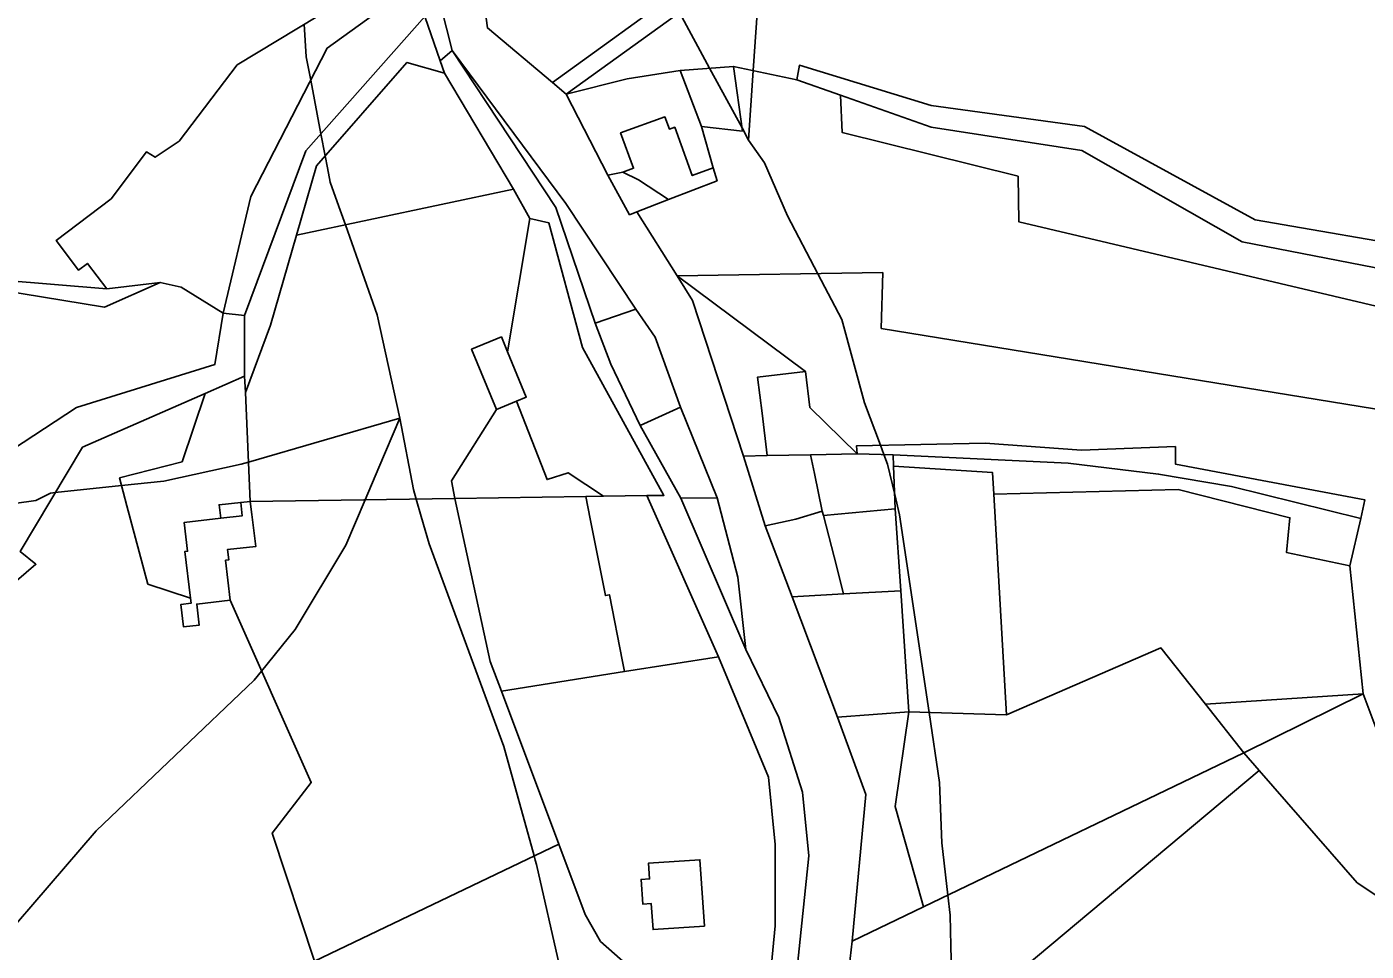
# Model space of a CAD drawing. Extents: x -477304 to -465429, y -1159113 to -1149210.
# Drawn here: x -472357.9 to -472121.7, y -1156310.8 to -1156147.8 of the extents above; entities that cross this region are included whole.
import ezdxf

# ---------------------------------------------------------------- set-up
doc = ezdxf.new("R2010")
doc.units = 0
for name, color, linetype in [('BPEJ_s', 7, 'Continuous'), ('orna_s', 7, 'Continuous'), ('ostatni_s', 7, 'Continuous'), ('PUPFL_s', 7, 'Continuous'), ('trav_porost_s', 7, 'Continuous'), ('voda_s', 7, 'Continuous'), ('zahrada_s', 7, 'Continuous')]:
    doc.layers.add(name, color=color, linetype=linetype)

msp = doc.modelspace()

# ---------------------------------------------------------------- linework, layer by layer
at = {"layer": 'BPEJ_s'}
for points in [[(-472228.89, -1156141.99), (-472229.8, -1156155.51), (-472230.62, -1156167.75), (-472231.79, -1156165.6), (-472237.5, -1156155.08), (-472242.84, -1156145.24)], [(-472194.14, -1156328.21), (-472194.42, -1156325.87), (-472194.64, -1156324.04), (-472194.95, -1156309.89), (-472195.07, -1156304.47), (-472195.48, -1156300.94), (-472196.56, -1156291.71), (-472196.98, -1156281.08), (-472198.82, -1156268.72), (-472204, -1156233.86), (-472204.86, -1156230.24), (-472206.13, -1156224.93), (-472206.77, -1156223.2), (-472207.38, -1156221.58), (-472210.17, -1156214.09), (-472214.21, -1156199.41), (-472218.44, -1156191.32), (-472223.78, -1156181.12), (-472227.82, -1156171.76), (-472230.62, -1156167.75), (-472229.8, -1156155.51), (-472228.89, -1156141.99)], [(-472242.84, -1156145.24), (-472237.5, -1156155.08), (-472231.79, -1156165.6), (-472230.62, -1156167.75), (-472227.82, -1156171.76), (-472223.78, -1156181.12), (-472218.44, -1156191.32), (-472214.21, -1156199.41), (-472210.17, -1156214.09), (-472207.38, -1156221.58), (-472206.77, -1156223.2), (-472206.13, -1156224.93), (-472204.86, -1156230.24), (-472204, -1156233.86), (-472198.82, -1156268.72), (-472196.98, -1156281.08), (-472196.56, -1156291.71), (-472195.48, -1156300.94), (-472195.07, -1156304.47), (-472194.95, -1156309.89), (-472194.64, -1156324.04)], [(-472308.96, -1156147.31), (-472308.64, -1156153.05), (-472307.84, -1156157.2), (-472306.02, -1156166.63), (-472305.27, -1156170.54), (-472304.87, -1156172.64), (-472304.39, -1156175.17), (-472302.86, -1156179.47), (-472301.71, -1156182.7), (-472296.09, -1156198.56), (-472292.12, -1156216.79), (-472318.81, -1156224.55), (-472320.12, -1156224.93), (-472333.73, -1156227.91), (-472341.18, -1156228.7), (-472352.86, -1156229.94), (-472353.73, -1156230.04), (-472356.28, -1156231.31), (-472367.65, -1156232.92)], [(-472257.25, -1156374.01), (-472257.17, -1156370.83), (-472258.45, -1156360.19), (-472258.45, -1156353.39), (-472263.98, -1156313.41), (-472268.02, -1156295.54), (-472268.23, -1156294.78), (-472268.44, -1156293.99), (-472273.76, -1156274.7), (-472286.94, -1156238.97), (-472288.34, -1156234.14), (-472289.23, -1156231.07), (-472289.71, -1156229.4), (-472292.12, -1156216.79), (-472296.09, -1156198.56), (-472301.71, -1156182.7), (-472302.86, -1156179.47), (-472304.39, -1156175.17), (-472304.87, -1156172.64), (-472305.27, -1156170.54), (-472306.02, -1156166.63), (-472307.84, -1156157.2), (-472308.64, -1156153.05), (-472308.96, -1156147.31)], [(-472367.65, -1156232.92), (-472356.28, -1156231.31), (-472353.73, -1156230.04), (-472352.86, -1156229.94), (-472341.18, -1156228.7), (-472333.73, -1156227.91), (-472320.12, -1156224.93), (-472318.81, -1156224.55), (-472292.12, -1156216.79), (-472295.81, -1156225.48), (-472298.24, -1156231.2), (-472301.62, -1156239.18), (-472310.55, -1156254.07), (-472316.49, -1156261.4), (-472317.78, -1156263), (-472345.64, -1156289.59), (-472362.26, -1156308.89)], [(-472310.55, -1156254.07), (-472301.62, -1156239.18), (-472298.24, -1156231.2), (-472295.81, -1156225.48), (-472292.12, -1156216.79), (-472289.71, -1156229.4), (-472289.23, -1156231.07), (-472288.34, -1156234.14), (-472286.94, -1156238.97), (-472273.76, -1156274.7), (-472268.44, -1156293.99), (-472268.23, -1156294.78), (-472268.02, -1156295.54), (-472263.98, -1156313.41), (-472258.45, -1156353.39), (-472258.45, -1156360.19), (-472257.17, -1156370.83), (-472257.25, -1156374.01), (-472257.38, -1156379.34), (-472255.68, -1156390.82), (-472255.26, -1156401.88), (-472250.58, -1156424.42)], [(-472333.31, -1156412.09), (-472337.99, -1156393.37), (-472338.59, -1156388.55), (-472338.84, -1156386.57), (-472341.39, -1156379.76), (-472347.58, -1156354.19), (-472347.77, -1156353.39), (-472354.36, -1156337.23), (-472354.77, -1156335.4), (-472355.6, -1156331.74), (-472356.28, -1156328.72), (-472362.26, -1156308.89), (-472345.64, -1156289.59), (-472317.78, -1156263), (-472316.49, -1156261.4), (-472310.55, -1156254.07)]]:
    msp.add_lwpolyline(points, dxfattribs=at)
at = {"layer": 'orna_s'}
for points in [[(-472306.6, -1156145.88), (-472320.77, -1156154.46), (-472331.03, -1156167.92), (-472335.26, -1156170.79), (-472336.81, -1156169.85), (-472343.02, -1156178.12), (-472352.73, -1156185.49), (-472348.77, -1156190.71), (-472347.2, -1156189.52), (-472343.8, -1156193.97), (-472362.25, -1156192.44), (-472369.7, -1156193.25), (-472394.23, -1156181.54), (-472400.57, -1156179.39), (-472417.89, -1156173.24), (-472443.37, -1156175.24), (-472450.31, -1156156.23), (-472446.05, -1156145.32)], [(-472371.2, -1156255.39), (-472356.29, -1156242.56), (-472359.07, -1156240.29), (-472348.05, -1156221.92), (-472326.46, -1156212.48), (-472330.5, -1156224.48), (-472341.54, -1156227.33), (-472340.26, -1156232.27), (-472336.52, -1156246.05), (-472329.03, -1156248.57), (-472328.92, -1156249.45), (-472330.71, -1156249.66), (-472330.25, -1156253.63), (-472327.49, -1156253.31), (-472327.92, -1156249.6), (-472322.03, -1156248.92), (-472307.75, -1156281.07), (-472314.65, -1156289.97), (-472307.14, -1156312.56), (-472357.81, -1156336.86), (-472359.78, -1156330.55)]]:
    msp.add_lwpolyline(points, dxfattribs=at)
msp.add_lwpolyline([(-472202.38, -1156268.61), (-472203.8, -1156247.26), (-472204.76, -1156232.79), (-472205.07, -1156225.25), (-472187.65, -1156226.38), (-472187.4, -1156230.19), (-472185.14, -1156269.14)], close=True, dxfattribs=at)
at = {"layer": 'ostatni_s'}
for points in [[(-472211.54, -1156091.07), (-472206.7, -1156083.02), (-472196.59, -1156056.15), (-472184.39, -1156034.93), (-472182.82, -1156037.77), (-472193.54, -1156057.04), (-472203.86, -1156084.21), (-472211.53, -1156097.91), (-472238.87, -1156142.37), (-472262.78, -1156159.67), (-472265.21, -1156157.62), (-472241.27, -1156140.27), (-472235.52, -1156131.7)], [(-472323.27, -1156198.26), (-472330.69, -1156193.68), (-472334.36, -1156192.87), (-472343.8, -1156193.97), (-472347.2, -1156189.52), (-472348.77, -1156190.71), (-472352.73, -1156185.49), (-472343.02, -1156178.12), (-472336.81, -1156169.85), (-472335.26, -1156170.79), (-472331.03, -1156167.92), (-472320.77, -1156154.46), (-472306.6, -1156145.88), (-472289.55, -1156137.82), (-472289.6, -1156140.42), (-472304.93, -1156151.54), (-472318.38, -1156177.7)], [(-472308.72, -1156169.67), (-472319.53, -1156198.72), (-472323.27, -1156198.26), (-472318.38, -1156177.7), (-472304.93, -1156151.54), (-472289.6, -1156140.42), (-472287.7, -1156145.96)], [(-472310.35, -1156184.54), (-472314.95, -1156200.41), (-472319.35, -1156212.27), (-472319.48, -1156209.42), (-472319.53, -1156198.72), (-472308.72, -1156169.67), (-472287.7, -1156145.96), (-472285.02, -1156153.77), (-472284.27, -1156155.97), (-472290.86, -1156154.06), (-472306.79, -1156172.28)], [(-472183.01, -1156182.15), (-472183.12, -1156174.15), (-472214.12, -1156166.44), (-472214.41, -1156159.85), (-472198.47, -1156165.46), (-472171.89, -1156169.59), (-472143.61, -1156185.7), (-472111.86, -1156191.88), (-472085, -1156192.33), (-472084.84, -1156197.79), (-472094.34, -1156196.36), (-472111.77, -1156198.98)], [(-472250.92, -1156172.74), (-472253.19, -1156166.5), (-472245.39, -1156163.66), (-472244.6, -1156165.82), (-472243.66, -1156165.48), (-472240.55, -1156174.03), (-472236.85, -1156172.68), (-472236.2, -1156174.94), (-472244.73, -1156178.26), (-472250.02, -1156174.74), (-472252.79, -1156173.42)], [(-472362.45, -1156194.22), (-472344.16, -1156197.23), (-472334.36, -1156192.87), (-472330.69, -1156193.68), (-472323.27, -1156198.26), (-472324.73, -1156207.32), (-472349.13, -1156214.9), (-472377.41, -1156233.43), (-472388.42, -1156198.16), (-472386.14, -1156197.01), (-472368.83, -1156195.18)], [(-472279.48, -1156204.66), (-472274.21, -1156202.48), (-472273.13, -1156205.09), (-472269.83, -1156213.09), (-472271.55, -1156213.8), (-472275.09, -1156215.27)], [(-472227.36, -1156223.4), (-472228.26, -1156215.93), (-472229.06, -1156209.55), (-472220.58, -1156208.58), (-472219.82, -1156214.92), (-472211.51, -1156223.09), (-472219.71, -1156223.25)], [(-472330.04, -1156240.32), (-472329.03, -1156248.57), (-472336.52, -1156246.05), (-472340.26, -1156232.27), (-472341.54, -1156227.33), (-472330.5, -1156224.48), (-472326.46, -1156212.48), (-472319.48, -1156209.42), (-472319.35, -1156212.27), (-472318.51, -1156231.5), (-472320.18, -1156231.67), (-472324, -1156232.07), (-472323.68, -1156234.44), (-472330.13, -1156235.19), (-472329.54, -1156240.26)], [(-472227.68, -1156235.78), (-472231.55, -1156223.48), (-472227.36, -1156223.4), (-472219.71, -1156223.25), (-472219.03, -1156226.54), (-472217.66, -1156233.2), (-472222.31, -1156234.6)], [(-472145.51, -1156228.85), (-472158.36, -1156226.66), (-472174.26, -1156224.75), (-472205.15, -1156223.24), (-472211.51, -1156223.09), (-472211.58, -1156221.66), (-472188.9, -1156221.21), (-472171.91, -1156222.42), (-472155.38, -1156221.81), (-472155.36, -1156224.93), (-472121.98, -1156231.21), (-472122.7, -1156234.5)], [(-472319.9, -1156234), (-472320.18, -1156231.67), (-472318.51, -1156231.5), (-472318.21, -1156233.8), (-472317.53, -1156239.46), (-472322.52, -1156239.99), (-472322.29, -1156241.8), (-472322.83, -1156241.87), (-472322.03, -1156248.92), (-472327.92, -1156249.6), (-472327.49, -1156253.31), (-472330.25, -1156253.63), (-472330.71, -1156249.66), (-472328.92, -1156249.45), (-472329.03, -1156248.57), (-472330.04, -1156240.32), (-472329.54, -1156240.26), (-472330.13, -1156235.19), (-472323.68, -1156234.44)], [(-472320.18, -1156231.67), (-472319.9, -1156234), (-472323.68, -1156234.44), (-472324, -1156232.07)], [(-472258.55, -1156234.53), (-472255.86, -1156248.08), (-472255.17, -1156247.95), (-472252.87, -1156259.73), (-472252.52, -1156261.51), (-472274.22, -1156264.94), (-472276.19, -1156259.69), (-472282.42, -1156230.97), (-472259.33, -1156230.63)], [(-472242.6, -1156230.89), (-472236.17, -1156230.88), (-472232.53, -1156244.82), (-472231.1, -1156257.62)], [(-472215.57, -1156241.23), (-472213.87, -1156247.8), (-472222.97, -1156248.29), (-472227.68, -1156235.78), (-472222.31, -1156234.6), (-472217.66, -1156233.2), (-472217.45, -1156233.97)], [(-472203.8, -1156247.26), (-472202.38, -1156268.61), (-472214.96, -1156269.53), (-472222.97, -1156248.29), (-472213.87, -1156247.8)], [(-472150.09, -1156267.25), (-472143.3, -1156275.85), (-472199.78, -1156303.01), (-472201.27, -1156297.75), (-472204.79, -1156285.3), (-472202.38, -1156268.61), (-472185.14, -1156269.14), (-472157.93, -1156257.31)], [(-472214.96, -1156269.53), (-472202.38, -1156268.61), (-472204.79, -1156285.3), (-472201.27, -1156297.75), (-472199.78, -1156303.01), (-472212.38, -1156309.07), (-472209.94, -1156283.2)], [(-472239.22, -1156294.67), (-472238.41, -1156306.38), (-472247.47, -1156307.01), (-472247.79, -1156302.41), (-472249.29, -1156302.51), (-472249.59, -1156298.16), (-472248.09, -1156298.05), (-472248.28, -1156295.3)]]:
    msp.add_lwpolyline(points, close=True, dxfattribs=at)
for points in [[(-472285.81, -1156140.34), (-472282.88, -1156151.98), (-472285.02, -1156153.77), (-472287.7, -1156145.96)], [(-472228.57, -1156333.91), (-472225.92, -1156306.34), (-472225.95, -1156292.02), (-472227.15, -1156280.11), (-472235.92, -1156258.89), (-472248.57, -1156230.47), (-472245.55, -1156230.42), (-472259.91, -1156204.36), (-472265.87, -1156182.33), (-472269.18, -1156181.57), (-472272.07, -1156176.4), (-472284.27, -1156155.97), (-472285.02, -1156153.77), (-472282.88, -1156151.98), (-472264.63, -1156179.67), (-472257.71, -1156200.06), (-472254.92, -1156207.25), (-472249.74, -1156218.07), (-472242.6, -1156230.89), (-472231.1, -1156257.62), (-472225.31, -1156269.61), (-472221.11, -1156282.75), (-472220, -1156293.97), (-472223.08, -1156323.37)], [(-472111.86, -1156191.88), (-472143.61, -1156185.7), (-472171.89, -1156169.59), (-472198.47, -1156165.46), (-472214.41, -1156159.85), (-472222.13, -1156157.13), (-472221.67, -1156154.55), (-472198.43, -1156161.66), (-472171.43, -1156165.36), (-472141.31, -1156181.8), (-472109.98, -1156187.25)], [(-472362.25, -1156192.44), (-472343.8, -1156193.97), (-472334.36, -1156192.87), (-472344.16, -1156197.23), (-472362.45, -1156194.22)]]:
    msp.add_lwpolyline(points, dxfattribs=at)
at = {"layer": 'PUPFL_s'}
for points in [[(-472356.29, -1156242.56), (-472371.2, -1156255.39), (-472367.36, -1156260.65), (-472374.52, -1156265.44), (-472378.86, -1156260.82), (-472381.06, -1156262.33), (-472385.43, -1156248.04), (-472381.81, -1156237.45), (-472381.32, -1156236.02), (-472377.41, -1156233.43), (-472349.13, -1156214.9), (-472324.73, -1156207.32), (-472323.27, -1156198.26), (-472319.53, -1156198.72), (-472319.48, -1156209.42), (-472326.46, -1156212.48), (-472348.05, -1156221.92), (-472359.07, -1156240.29)], [(-472186.59, -1156317.42), (-472182.78, -1156321.61), (-472192.47, -1156327.24), (-472203, -1156319.86), (-472213.24, -1156316.69), (-472212.38, -1156309.07), (-472199.78, -1156303.01), (-472143.3, -1156275.85), (-472140.63, -1156278.92)]]:
    msp.add_lwpolyline(points, close=True, dxfattribs=at)
at = {"layer": 'trav_porost_s'}
msp.add_lwpolyline([(-471905.71, -1156243.87), (-471970.47, -1156211.06), (-472001.71, -1156200.74), (-472056.81, -1156189.95), (-472074.01, -1156187.22), (-472109.98, -1156187.25), (-472141.31, -1156181.8), (-472171.43, -1156165.36), (-472198.43, -1156161.66), (-472221.67, -1156154.55), (-472222.13, -1156157.13), (-472233.32, -1156154.77), (-472242.72, -1156155.48), (-472252.06, -1156156.97), (-472262.78, -1156159.67), (-472238.87, -1156142.37)], dxfattribs=at)
for points in [[(-472262.83, -1156178.96), (-472250.5, -1156197.57), (-472257.71, -1156200.06), (-472264.63, -1156179.67), (-472282.88, -1156151.98)], [(-472306.79, -1156172.28), (-472290.86, -1156154.06), (-472284.27, -1156155.97), (-472272.07, -1156176.4), (-472310.35, -1156184.54)], [(-472243.23, -1156191.71), (-472250.33, -1156180.43), (-472244.73, -1156178.26), (-472236.2, -1156174.94), (-472236.85, -1156172.68), (-472238.94, -1156165.35), (-472231.71, -1156166.16), (-472233.32, -1156154.77), (-472222.13, -1156157.13), (-472214.41, -1156159.85), (-472214.12, -1156166.44), (-472183.12, -1156174.15), (-472183.01, -1156182.15), (-472111.77, -1156198.98), (-472094.34, -1156196.36), (-472084.84, -1156197.79), (-472084.18, -1156221.06), (-472207.24, -1156200.97), (-472206.98, -1156191.14)], [(-472242.72, -1156155.48), (-472233.32, -1156154.77), (-472231.71, -1156166.16), (-472238.94, -1156165.35)], [(-472240.55, -1156174.03), (-472243.66, -1156165.48), (-472244.6, -1156165.82), (-472245.39, -1156163.66), (-472253.19, -1156166.5), (-472250.92, -1156172.74), (-472252.79, -1156173.42), (-472255.45, -1156173.94), (-472262.78, -1156159.67), (-472252.06, -1156156.97), (-472242.72, -1156155.48), (-472238.94, -1156165.35), (-472236.85, -1156172.68)], [(-472272.07, -1156176.4), (-472269.18, -1156181.57), (-472273.13, -1156205.09), (-472274.21, -1156202.48), (-472279.48, -1156204.66), (-472275.09, -1156215.27), (-472283.03, -1156227.85), (-472282.42, -1156230.97), (-472318.51, -1156231.5), (-472319.35, -1156212.27), (-472314.95, -1156200.41), (-472310.35, -1156184.54)], [(-472188.9, -1156221.21), (-472211.58, -1156221.66), (-472211.51, -1156223.09), (-472219.82, -1156214.92), (-472220.58, -1156208.58), (-472243.23, -1156191.71), (-472206.98, -1156191.14), (-472207.24, -1156200.97), (-472084.18, -1156221.06), (-472080.16, -1156221.16), (-472078.05, -1156258.99), (-472070.84, -1156264.38), (-472101.31, -1156270.43), (-472119.29, -1156273.41), (-472122.3, -1156265.43), (-472124.61, -1156242.87), (-472122.7, -1156234.5), (-472121.98, -1156231.21), (-472155.36, -1156224.93), (-472155.38, -1156221.81), (-472171.91, -1156222.42)], [(-472243.23, -1156191.71), (-472220.58, -1156208.58), (-472229.06, -1156209.55), (-472228.26, -1156215.93), (-472227.36, -1156223.4), (-472231.55, -1156223.48), (-472240.51, -1156196.07)], [(-472254.92, -1156207.25), (-472257.71, -1156200.06), (-472250.5, -1156197.57), (-472247.1, -1156202.51), (-472242.64, -1156214.85), (-472249.74, -1156218.07)], [(-472259.33, -1156230.63), (-472282.42, -1156230.97), (-472283.03, -1156227.85), (-472275.09, -1156215.27), (-472271.55, -1156213.8), (-472266.16, -1156227.64), (-472262.46, -1156226.44), (-472256.23, -1156230.58)], [(-472236.17, -1156230.88), (-472242.6, -1156230.89), (-472249.74, -1156218.07), (-472242.64, -1156214.85)], [(-472135.8, -1156240.48), (-472135.19, -1156234.36), (-472154.92, -1156229.41), (-472187.4, -1156230.19), (-472187.65, -1156226.38), (-472205.07, -1156225.25), (-472205.15, -1156223.24), (-472174.26, -1156224.75), (-472158.36, -1156226.66), (-472145.51, -1156228.85), (-472122.7, -1156234.5), (-472124.61, -1156242.87)], [(-472122.3, -1156265.43), (-472150.09, -1156267.25), (-472157.93, -1156257.31), (-472185.14, -1156269.14), (-472187.4, -1156230.19), (-472154.92, -1156229.41), (-472135.19, -1156234.36), (-472135.8, -1156240.48), (-472124.61, -1156242.87)], [(-472322.03, -1156248.92), (-472322.83, -1156241.87), (-472322.29, -1156241.8), (-472322.52, -1156239.99), (-472317.53, -1156239.46), (-472318.21, -1156233.8), (-472318.51, -1156231.5), (-472282.42, -1156230.97), (-472276.19, -1156259.69), (-472274.22, -1156264.94), (-472264.1, -1156291.91), (-472307.14, -1156312.56), (-472314.65, -1156289.97), (-472307.75, -1156281.07)], [(-472143.3, -1156275.85), (-472150.09, -1156267.25), (-472122.3, -1156265.43)], [(-472140.63, -1156278.92), (-472143.3, -1156275.85), (-472122.3, -1156265.43), (-472119.29, -1156273.41), (-472107.15, -1156301.55), (-472113.73, -1156305.13), (-472123.34, -1156298.75)], [(-472094.31, -1156331.31), (-472096.55, -1156333.95), (-472094.38, -1156344.03), (-472114.1, -1156344.28), (-472122.59, -1156348.57), (-472138.5, -1156362.64), (-472142.35, -1156363.89), (-472167.26, -1156371.98), (-472183.24, -1156377.17), (-472182.49, -1156370.43), (-472193.54, -1156350.02), (-472196.04, -1156350.63), (-472200.59, -1156331.96), (-472192.47, -1156327.24), (-472182.78, -1156321.61), (-472186.59, -1156317.42), (-472140.63, -1156278.92), (-472123.34, -1156298.75), (-472113.73, -1156305.13), (-472107.15, -1156301.55)], [(-472264.1, -1156291.91), (-472259.43, -1156304.34), (-472256.73, -1156309.1), (-472228.57, -1156333.91), (-472228.78, -1156336.72), (-472229.67, -1156348.42), (-472235.74, -1156348.36), (-472236.32, -1156328.47), (-472239.17, -1156328.8), (-472254.57, -1156330.57), (-472257.56, -1156330.91), (-472249.63, -1156369.58), (-472255.99, -1156373.32), (-472296.41, -1156395.52), (-472328.61, -1156413.2), (-472352.01, -1156355.41), (-472297.86, -1156340.49), (-472307.14, -1156312.56)]]:
    msp.add_lwpolyline(points, close=True, dxfattribs=at)
at = {"layer": 'voda_s'}
for points in [[(-472279.1, -1156130.39), (-472276.67, -1156147.98), (-472265.21, -1156157.62), (-472262.78, -1156159.67), (-472255.45, -1156173.94), (-472251.61, -1156180.93), (-472250.33, -1156180.43), (-472243.23, -1156191.71), (-472240.51, -1156196.07), (-472231.55, -1156223.48), (-472227.68, -1156235.78), (-472222.97, -1156248.29), (-472214.96, -1156269.53), (-472209.94, -1156283.2), (-472212.38, -1156309.07), (-472213.24, -1156316.69), (-472214.35, -1156326.41), (-472206.35, -1156343.04), (-472207.13, -1156354.89), (-472194.14, -1156380.71), (-472188.93, -1156391.42), (-472188.62, -1156402.13), (-472188.46, -1156411.19)], [(-472262.83, -1156178.96), (-472282.88, -1156151.98), (-472285.81, -1156140.34)], [(-472202.46, -1156413.31), (-472195.78, -1156392.87), (-472214.25, -1156349.85), (-472223.08, -1156323.37), (-472220, -1156293.97), (-472221.11, -1156282.75), (-472225.31, -1156269.61), (-472231.1, -1156257.62), (-472232.53, -1156244.82), (-472236.17, -1156230.88), (-472242.64, -1156214.85), (-472247.1, -1156202.51), (-472250.5, -1156197.57), (-472262.83, -1156178.96)]]:
    msp.add_lwpolyline(points, dxfattribs=at)
at = {"layer": 'zahrada_s'}
for points in [[(-472243.66, -1156140.11), (-472243.72, -1156132.3), (-472243.73, -1156131.45), (-472235.52, -1156131.7), (-472241.27, -1156140.27), (-472265.21, -1156157.62), (-472276.67, -1156147.98), (-472279.1, -1156130.39), (-472258.65, -1156131), (-472258.54, -1156134.72), (-472258.26, -1156144.3), (-472253.7, -1156144.18), (-472253.8, -1156140.19), (-472247.76, -1156140.14)], [(-472250.02, -1156174.74), (-472244.73, -1156178.26), (-472250.33, -1156180.43), (-472251.61, -1156180.93), (-472255.45, -1156173.94), (-472252.79, -1156173.42)], [(-472269.83, -1156213.09), (-472273.13, -1156205.09), (-472269.18, -1156181.57), (-472265.87, -1156182.33), (-472259.91, -1156204.36), (-472245.55, -1156230.42), (-472248.57, -1156230.47), (-472256.23, -1156230.58), (-472262.46, -1156226.44), (-472266.16, -1156227.64), (-472271.55, -1156213.8)], [(-472204.76, -1156232.79), (-472217.45, -1156233.97), (-472217.66, -1156233.2), (-472219.03, -1156226.54), (-472219.71, -1156223.25), (-472211.51, -1156223.09), (-472205.15, -1156223.24), (-472205.07, -1156225.25)], [(-472256.23, -1156230.58), (-472248.57, -1156230.47), (-472235.92, -1156258.89), (-472252.52, -1156261.51), (-472252.87, -1156259.73), (-472255.17, -1156247.95), (-472255.86, -1156248.08), (-472258.55, -1156234.53), (-472259.33, -1156230.63)], [(-472204.76, -1156232.79), (-472203.8, -1156247.26), (-472213.87, -1156247.8), (-472215.57, -1156241.23), (-472217.45, -1156233.97)], [(-472252.52, -1156261.51), (-472235.92, -1156258.89), (-472227.15, -1156280.11), (-472225.95, -1156292.02), (-472225.92, -1156306.34), (-472228.57, -1156333.91), (-472256.73, -1156309.1), (-472259.43, -1156304.34), (-472264.1, -1156291.91), (-472274.22, -1156264.94)], [(-472249.59, -1156298.16), (-472249.29, -1156302.51), (-472247.79, -1156302.41), (-472247.47, -1156307.01), (-472238.41, -1156306.38), (-472239.22, -1156294.67), (-472248.28, -1156295.3), (-472248.09, -1156298.05)]]:
    msp.add_lwpolyline(points, close=True, dxfattribs=at)

doc.saveas('drawing.dxf')
